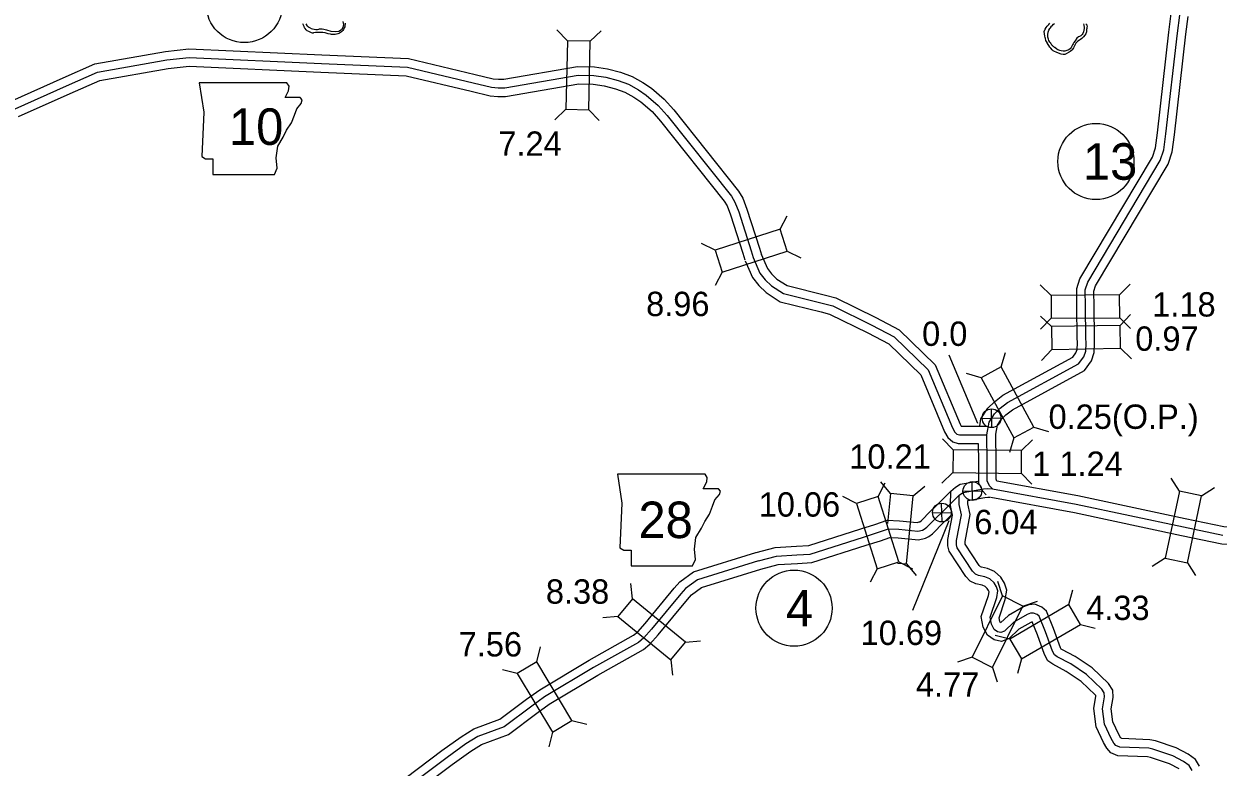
# Model space of a CAD drawing. Extents: x -83719 to 153526, y -11835 to 11446.
# Drawn here: x -2938 to -2248, y -505 to -75 of the extents above; entities that cross this region are included whole.
import ezdxf

# ---------------------------------------------------------------- set-up
doc = ezdxf.new("R2010")
doc.units = 0
for name, color, linetype in [('Level 10', 7, 'Continuous'), ('Level 20', 7, 'Continuous'), ('Level 21', 7, 'Continuous'), ('Level 25', 7, 'Continuous'), ('Level 26', 7, 'Continuous'), ('Level 27', 7, 'Continuous'), ('Level 58', 7, 'Continuous'), ('Level 59', 7, 'Continuous'), ('Level 9', 7, 'Continuous')]:
    doc.layers.add(name, color=color, linetype=linetype)

msp = doc.modelspace()

# ---------------------------------------------------------------- linework, layer by layer
at = {"layer": 'Level 10'}
for points in [[(-2385.65, -307.59), (-2384.91, -303.51), (-2380.96, -297.42), (-2377.02, -293.66), (-2372.28, -289.91), (-2331.79, -267.82), (-2329.97, -265.37), (-2329.3, -263.42), (-2329.15, -259.84), (-2329.17, -256.55), (-2329.47, -238.74), (-2329.55, -228.21), (-2327.79, -222.52), (-2285.76, -152.16), (-2284.03, -146.89), (-2282.87, -138.08), (-2276.3, -80), (-2274.9, -69.26)], [(-2376.39, -312.5), (-2375.43, -307.28), (-2373.21, -303.85), (-2370.44, -301.22), (-2366.74, -298.27), (-2325.07, -275.54), (-2321.01, -270.08), (-2319.38, -265.29), (-2319.15, -260.03), (-2319.17, -256.44), (-2319.47, -238.61), (-2319.54, -229.69), (-2318.59, -226.62), (-2276.61, -156.34), (-2274.24, -149.13), (-2272.94, -139.29), (-2266.37, -81.21), (-2265.02, -70.87)], [(-2945.4, -119.62), (-2915.7, -106.37), (-2897.34, -98.19), (-2856.45, -91.06), (-2843.06, -89.57), (-2766.13, -93.03), (-2715.91, -95.28), (-2677.32, -104.39), (-2667.09, -106.91), (-2663.97, -107.2), (-2660.76, -107.14), (-2618.27, -99.84), (-2608.34, -100.05), (-2600.9, -101.13), (-2593.29, -103.09), (-2586.65, -105.53), (-2580.35, -109.02), (-2575.46, -112.32), (-2568.02, -118.71), (-2562.55, -124.95), (-2525.15, -171.92), (-2522.68, -176.01), (-2520.3, -182.25), (-2513.02, -204.83), (-2511.83, -208.79)], [(-2941.45, -128.81), (-2911.63, -115.51), (-2894.4, -107.83), (-2855.04, -100.96), (-2842.73, -99.6), (-2766.58, -103.02), (-2717.3, -105.22), (-2679.66, -114.11), (-2668.77, -116.79), (-2664.34, -117.21), (-2659.81, -117.12), (-2617.52, -109.86), (-2609.16, -110.03), (-2602.88, -110.95), (-2596.27, -112.65), (-2590.82, -114.65), (-2585.58, -117.55), (-2581.54, -120.28), (-2575.07, -125.84), (-2570.23, -131.36), (-2533.38, -177.64), (-2531.71, -180.41), (-2529.73, -185.57), (-2522.57, -207.8), (-2521.41, -211.67)], [(-2521.2, -212.22), (-2517.04, -221.82), (-2513.41, -226.46), (-2509.15, -230.59), (-2501.05, -235.82), (-2477.25, -241.65), (-2472.41, -242.94), (-2450.23, -253.89), (-2438.15, -260.22), (-2419.73, -278.07), (-2405.94, -311.05), (-2404, -314.35), (-2401.25, -316.9), (-2398.04, -317.75), (-2386.33, -317.75)], [(-2512.03, -208.24), (-2508.38, -216.66), (-2505.95, -219.76), (-2502.9, -222.73), (-2497.04, -226.51), (-2474.77, -231.96), (-2468.87, -233.53), (-2445.69, -244.98), (-2432.23, -252.04), (-2411.3, -272.32), (-2396.97, -306.57), (-2396.28, -307.75), (-2381.52, -307.75)], [(-2376.52, -312.67), (-2376.27, -328.25), (-2376.38, -338.2), (-2375.82, -339.32)], [(-2386.44, -317.93), (-2386.27, -328.27), (-2386.41, -340.53), (-2384.01, -345.27), (-2381.88, -347.48)], [(-2270.35, -505.94), (-2275.89, -503.11), (-2286.81, -499.47), (-2288.59, -499.03), (-2305.68, -498.4), (-2309.74, -496.64), (-2312.16, -494.08), (-2313.99, -490.7), (-2318.37, -481.63), (-2319.68, -471.1), (-2318.55, -464.01), (-2318.56, -463.58), (-2318.89, -463.08), (-2326.93, -455.37), (-2335.54, -449.61), (-2343.42, -445.47), (-2346.31, -443.44), (-2348.07, -439.81), (-2352.27, -428.46), (-2355.31, -420.97), (-2356.11, -421.26), (-2362.94, -425.25), (-2368.51, -430.62), (-2373.01, -432.25), (-2377.28, -431.39), (-2381.2, -428.74), (-2383.56, -423.98), (-2384.75, -417.95), (-2380.57, -405.75), (-2380.24, -403.51), (-2380.45, -402.85), (-2381.23, -401.57), (-2382.51, -400.42), (-2384.14, -399.74), (-2387.89, -398.97), (-2391.1, -397.43), (-2393.73, -394.71), (-2403.25, -380.15), (-2404.15, -376.95), (-2403.99, -373.31), (-2401.29, -359.17), (-2402.57, -353.7), (-2402.37, -345.35), (-2399.7, -343.06), (-2396.97, -341.38), (-2386.79, -339.6)], [(-2375.71, -339.39), (-2328.82, -347.97), (-2266.83, -361.19), (-2244.37, -365.84), (-2226.7, -366.69), (-2173.53, -384.83), (-2140.64, -399.71), (-2134, -402.48), (-2133.29, -402.64), (-2131.62, -402.69), (-2080.47, -398.94), (-2063, -406.77), (-2057.47, -408.69), (-2029.08, -412.8), (-1988.92, -417.96), (-1987.26, -417.72), (-1985.49, -417.1), (-1983.44, -416.15), (-1964.63, -407.71), (-1915.1, -385.32), (-1891.4, -374.85)], [(-2514.9, -380.88), (-2503.87, -377.92), (-2491.64, -377.22), (-2484.52, -376.8), (-2454.29, -367.14), (-2446.24, -364.58), (-2439.15, -362.12), (-2432.02, -362.45), (-2421.72, -363.44), (-2420.55, -363.15), (-2420.3, -363.03), (-2419.52, -362.45), (-2417.97, -360.93), (-2415.56, -358.42), (-2409.71, -352.74), (-2402.49, -345.66)], [(-2258.5, -504.34), (-2260.79, -500.56), (-2265.07, -497.4), (-2272.02, -493.86), (-2284.03, -489.85), (-2287.21, -489.08), (-2303.43, -488.48), (-2303.88, -488.28), (-2303.99, -488.16), (-2305.09, -486.14), (-2308.65, -478.76), (-2309.59, -471.28), (-2308.53, -464.68), (-2308.63, -460.49), (-2311.14, -456.65), (-2320.65, -447.55), (-2330.42, -441.01), (-2338.2, -436.92), (-2338.44, -436.75), (-2338.86, -435.89), (-2342.94, -424.84), (-2347.04, -414.76), (-2349.78, -412.37), (-2353.78, -410.8), (-2357.25, -411.03), (-2360.39, -412.18), (-2369.01, -417.22), (-2373.57, -421.61), (-2374.01, -420.74), (-2374.42, -418.65), (-2370.82, -408.12), (-2370.01, -402.64), (-2371.31, -398.65), (-2373.45, -395.13), (-2377.08, -391.85), (-2381.18, -390.14), (-2384.67, -389.42), (-2385.16, -389.18), (-2385.89, -388.44), (-2394.04, -375.97), (-2394.09, -375.78), (-2394.03, -374.47), (-2391.07, -358.96), (-2392.54, -352.67), (-2392.5, -350.75), (-2382.74, -349.05), (-2381.01, -348.83), (-2379.67, -348.92)], [(-2379.18, -348.92), (-2330.76, -357.78), (-2268.89, -370.97), (-2245.63, -375.79), (-2228.59, -376.61), (-2177.21, -394.14), (-2144.62, -408.89), (-2137.04, -412.05), (-2134.54, -412.61), (-2131.41, -412.7), (-2082.26, -409.1), (-2066.69, -416.07), (-2059.85, -418.45), (-2030.43, -422.71), (-1988.85, -428.05), (-1984.86, -427.48), (-1981.74, -426.37), (-1979.31, -425.26), (-1960.53, -416.83), (-1911.02, -394.45), (-1887.36, -383.99)], [(-2512.3, -390.54), (-2502.27, -387.84), (-2491.06, -387.21), (-2482.67, -386.7), (-2451.25, -376.67), (-2443.09, -374.07), (-2437.69, -372.2), (-2432.73, -372.43), (-2420.97, -373.56), (-2417.05, -372.59), (-2415.05, -371.58), (-2413.02, -370.08), (-2410.86, -367.96), (-2408.46, -365.47), (-2402.72, -359.89), (-2401.49, -358.68)], [(-2717.39, -510.94), (-2696.6, -495.34), (-2685.56, -487.37), (-2678.13, -482.81), (-2663.05, -477.18), (-2647.67, -465.65), (-2640.03, -460.17), (-2611.5, -443.04), (-2585.75, -428.74), (-2583.38, -426.69), (-2579.12, -422), (-2562.31, -401.52), (-2559.08, -397.84), (-2551.11, -392.09), (-2515.08, -380.93)], [(-2711.39, -518.94), (-2690.67, -503.39), (-2680.01, -495.7), (-2673.72, -491.84), (-2658.2, -486.05), (-2641.76, -473.71), (-2634.54, -468.54), (-2606.49, -451.7), (-2579.97, -436.98), (-2576.37, -433.84), (-2571.55, -428.53), (-2554.69, -408), (-2552.31, -405.29), (-2546.59, -401.16), (-2512.12, -390.49)]]:
    msp.add_lwpolyline(points, dxfattribs=at)
at = {"layer": 'Level 20'}
for p, q in [((-2624.09, -84.92), (-2630.18, -78.57)), ((-2610.89, -85.19), (-2604.54, -79.1)), ((-2624.9, -124.51), (-2631.25, -130.61)), ((-2611.7, -124.78), (-2605.61, -131.13)), ((-2500.97, -193.96), (-2496.96, -186.13)), ((-2538.67, -206.1), (-2546.5, -202.09)), ((-2496.93, -206.53), (-2489.1, -210.54)), ((-2534.62, -218.67), (-2538.63, -226.5)), ((-2344.32, -232.23), (-2350.59, -226.05)), ((-2304.72, -231.93), (-2298.55, -225.66)), ((-2344.08, -250.23), (-2350.41, -244.12)), ((-2344.22, -245.43), (-2350.4, -251.7)), ((-2304.62, -245.13), (-2298.36, -251.3)), ((-2304.48, -249.55), (-2298.37, -243.22)), ((-2373.2, -273.55), (-2370.72, -265.1)), ((-2343.85, -263.43), (-2349.97, -269.76)), ((-2304.26, -262.75), (-2297.93, -268.87)), ((-2384.79, -279.87), (-2393.23, -277.38)), ((-2354.24, -308.31), (-2345.79, -310.8)), ((-2400.99, -321.44), (-2407.15, -315.14)), ((-2365.83, -314.63), (-2368.31, -323.07)), ((-2361.4, -321.89), (-2355.1, -315.73)), ((-2401.14, -334.64), (-2407.44, -340.79)), ((-2361.55, -335.09), (-2355.39, -341.38)), ((-2270.18, -345.34), (-2274.97, -337.95)), ((-2444.38, -348.46), (-2440.34, -340.64)), ((-2437.26, -346.78), (-2442.86, -339.99)), ((-2424.12, -348.04), (-2417.33, -342.44)), ((-2257.27, -348.09), (-2249.89, -343.3)), ((-2456.96, -352.46), (-2464.78, -348.42)), ((-2437.26, -346.78), (-2438.92, -364.09)), ((-2424.12, -348.04), (-2437.26, -346.78)), ((-2427.9, -387.46), (-2424.12, -348.04)), ((-2432.37, -386.19), (-2424.55, -390.23)), ((-2278.44, -384.07), (-2285.82, -388.85)), ((-2444.95, -390.2), (-2448.99, -398.01)), ((-2433.11, -386.96), (-2427.9, -387.46)), ((-2427.9, -387.46), (-2422.3, -394.24)), ((-2265.53, -386.82), (-2260.74, -394.2)), ((-2586.45, -407.6), (-2587.31, -398.84)), ((-2372.44, -405.97), (-2375.24, -397.63)), ((-2334.02, -411), (-2331.79, -402.49)), ((-2360.62, -411.85), (-2352.28, -409.05)), ((-2594.83, -417.8), (-2603.59, -418.66)), ((-2327.36, -422.4), (-2318.85, -424.63)), ((-2555.85, -432.73), (-2547.09, -431.87)), ((-2368.21, -430.99), (-2376.72, -428.76)), ((-2641.82, -443.98), (-2639.69, -435.45)), ((-2390.07, -441.43), (-2398.41, -444.23)), ((-2653.13, -450.78), (-2661.67, -448.65)), ((-2564.23, -442.93), (-2563.37, -451.69)), ((-2378.25, -447.31), (-2375.45, -455.65)), ((-2361.55, -442.38), (-2363.78, -450.9)), ((-2621.43, -477.93), (-2612.89, -480.06)), ((-2632.75, -484.73), (-2634.88, -493.27))]:
    msp.add_line(p, q, dxfattribs=at)
for points in [[(-2611.7, -124.78), (-2610.89, -85.19), (-2624.09, -84.92), (-2624.9, -124.51)], [(-2500.97, -193.96), (-2538.67, -206.1), (-2534.62, -218.67), (-2496.93, -206.53)], [(-2304.72, -231.93), (-2344.32, -232.23), (-2344.22, -245.43), (-2304.62, -245.13)], [(-2304.48, -249.55), (-2344.08, -250.23), (-2343.85, -263.43), (-2304.26, -262.75)], [(-2354.24, -308.31), (-2373.2, -273.55), (-2384.79, -279.87), (-2365.83, -314.63)], [(-2401.14, -334.64), (-2361.55, -335.09), (-2361.4, -321.89), (-2400.99, -321.44)], [(-2456.96, -352.46), (-2444.95, -390.2), (-2432.37, -386.19), (-2444.38, -348.46)], [(-2270.18, -345.34), (-2278.44, -384.07), (-2265.53, -386.82), (-2257.27, -348.09)], [(-2378.25, -447.31), (-2360.62, -411.85), (-2372.44, -405.97), (-2390.07, -441.43)], [(-2555.85, -432.73), (-2586.45, -407.6), (-2594.83, -417.8), (-2564.23, -442.93)], [(-2361.55, -442.38), (-2327.36, -422.4), (-2334.02, -411), (-2368.21, -430.99)], [(-2621.43, -477.93), (-2641.82, -443.98), (-2653.13, -450.78), (-2632.75, -484.73)]]:
    msp.add_lwpolyline(points, close=True, dxfattribs=at)
at = {"layer": 'Level 21'}
for points in [[(-2836.95, -109.28), (-2834.41, -126.2), (-2835.54, -151.86), (-2833.28, -153.27), (-2829.05, -153.27), (-2829.05, -162.29), (-2793.52, -162.29), (-2791.83, -158.63), (-2792.4, -152.71), (-2791.55, -145.94), (-2788.45, -140.58), (-2786.47, -136.63), (-2783.65, -132.4), (-2781.96, -127.89), (-2780.55, -124.23), (-2778.02, -121.13), (-2777.45, -119.15), (-2778.58, -117.74), (-2787.32, -117.74), (-2785.35, -113.8), (-2785.06, -111.26), (-2786.23, -109.31)], [(-2595.11, -335.49), (-2592.57, -352.41), (-2593.7, -378.06), (-2591.44, -379.47), (-2587.21, -379.47), (-2587.21, -388.5), (-2551.68, -388.5), (-2549.99, -384.83), (-2550.55, -378.91), (-2549.71, -372.14), (-2546.61, -366.79), (-2544.63, -362.84), (-2541.81, -358.61), (-2540.12, -354.1), (-2538.71, -350.43), (-2536.17, -347.33), (-2535.61, -345.36), (-2536.74, -343.95), (-2545.48, -343.95), (-2543.51, -340), (-2543.22, -337.46), (-2544.39, -335.51)]]:
    msp.add_lwpolyline(points, close=True, dxfattribs=at)
at = {"layer": 'Level 25'}
for p, q in [((-2403.53, -266.46), (-2386.95, -305.99)), ((-2403.42, -362.46), (-2424.57, -414.34)), ((-2433.11, -386.96), (-2427.9, -387.46))]:
    msp.add_line(p, q, dxfattribs=at)
at = {"layer": 'Level 26'}
for p, q in [((-2384.18, -303.32), (-2373.33, -303.07)), ((-2378.63, -308.62), (-2378.88, -297.77)), ((-2395.3, -345.42), (-2384.45, -345.17)), ((-2389.75, -350.72), (-2390, -339.87)), ((-2412.93, -357.88), (-2402.08, -357.63)), ((-2407.38, -363.18), (-2407.63, -352.33))]:
    msp.add_line(p, q, dxfattribs=at)
for centre in [(-2378.76, -303.2), (-2389.87, -345.3), (-2407.5, -357.75)]:
    msp.add_circle(centre, 5.43, dxfattribs=at)
at = {"layer": 'Level 27'}
for centre in [(-2810.9, -63.99), (-2318.43, -154.75), (-2493, -413.03)]:
    msp.add_circle(centre, 22, dxfattribs=at)
at = {"layer": 'Level 58'}
msp.add_line((-2433.11, -386.96), (-2427.9, -387.46), dxfattribs=at)
at = {"layer": 'Level 59'}
for points in [[(-2378.28, -344), (-2379.89, -342.34), (-2381.4, -339.37), (-2381.27, -328.26), (-2381.52, -312.75), (-2380.17, -305.39), (-2377.08, -300.64), (-2373.73, -297.44), (-2369.51, -294.09), (-2328.43, -271.68), (-2325.49, -267.73), (-2324.34, -264.35), (-2324.15, -259.94), (-2324.17, -256.49), (-2324.47, -238.68), (-2324.55, -228.95), (-2323.19, -224.57), (-2281.19, -154.25), (-2279.14, -148.01), (-2277.9, -138.68), (-2271.33, -80.6), (-2269.96, -70.07)], [(-2943.42, -124.22), (-2913.66, -110.94), (-2895.87, -103.01), (-2855.74, -96.01), (-2842.89, -94.59), (-2766.36, -98.02), (-2716.6, -100.25), (-2678.49, -109.25), (-2667.93, -111.85), (-2664.15, -112.21), (-2660.29, -112.13), (-2617.89, -104.85), (-2608.75, -105.04), (-2601.89, -106.04), (-2594.78, -107.87), (-2588.73, -110.09), (-2582.96, -113.28), (-2578.5, -116.3), (-2571.54, -122.28), (-2566.39, -128.15), (-2529.26, -174.78), (-2527.19, -178.21), (-2525.01, -183.91), (-2517.8, -206.31), (-2516.62, -210.23)], [(-2516.62, -210.23), (-2512.71, -219.24), (-2509.68, -223.11), (-2506.03, -226.66), (-2499.05, -231.17), (-2476.01, -236.8), (-2470.64, -238.24), (-2447.96, -249.43), (-2435.19, -256.13), (-2415.52, -275.19), (-2401.45, -308.81), (-2400.06, -311.18), (-2398.76, -312.39), (-2397.39, -312.75), (-2381.52, -312.75)], [(-2262.78, -506.93), (-2264.55, -504), (-2267.71, -501.67), (-2273.96, -498.48), (-2285.42, -494.66), (-2287.9, -494.06), (-2304.55, -493.44), (-2306.81, -492.46), (-2308.08, -491.12), (-2309.54, -488.42), (-2313.51, -480.19), (-2314.64, -471.19), (-2313.54, -464.34), (-2313.59, -462.04), (-2315.01, -459.87), (-2323.79, -451.46), (-2332.98, -445.31), (-2340.81, -441.19), (-2342.37, -440.1), (-2343.46, -437.85), (-2347.6, -426.65), (-2351.23, -417.75), (-2352.42, -416.71), (-2354.57, -415.86), (-2356.2, -415.97), (-2358.25, -416.72), (-2365.97, -421.23), (-2371.22, -426.28), (-2373.4, -427.07), (-2375.31, -426.69), (-2377.31, -425.33), (-2378.78, -422.36), (-2379.58, -418.3), (-2375.69, -406.93), (-2375.12, -403.07), (-2375.88, -400.75), (-2377.34, -398.35), (-2379.8, -396.14), (-2382.66, -394.94), (-2386.28, -394.2), (-2388.13, -393.31), (-2389.81, -391.58), (-2398.64, -378.06), (-2399.12, -376.36), (-2399.01, -373.89), (-2396.18, -359.07), (-2397.56, -353.18), (-2397.43, -347.7), (-2396.74, -347.11), (-2395.16, -346.14), (-2383.48, -344.1), (-2381.15, -343.81), (-2378.28, -344), (-2329.79, -352.87), (-2267.86, -366.08), (-2245, -370.82)], [(-2513.6, -385.71), (-2503.07, -382.88), (-2491.35, -382.21), (-2483.6, -381.75), (-2452.77, -371.91), (-2444.66, -369.33), (-2438.42, -367.16), (-2432.38, -367.44), (-2421.35, -368.5), (-2418.8, -367.87), (-2417.68, -367.3), (-2416.27, -366.27), (-2414.41, -364.45), (-2412.01, -361.94), (-2406.21, -356.31), (-2397.43, -347.7)], [(-2513.6, -385.71), (-2548.85, -396.62), (-2555.69, -401.57), (-2558.5, -404.76), (-2575.34, -425.27), (-2579.88, -430.26), (-2582.86, -432.86), (-2609, -447.37), (-2637.28, -464.36), (-2644.72, -469.68), (-2660.63, -481.62), (-2675.93, -487.33), (-2682.78, -491.54), (-2693.64, -499.36), (-2714.39, -514.94)]]:
    msp.add_lwpolyline(points, dxfattribs=at)
at = {"layer": 'Level 9'}
for points in [[(-2775.19, -78.53), (-2775.76, -77.9), (-2775.97, -77.61), (-2776.04, -77.37), (-2776.39, -76.71), (-2776.74, -75.92), (-2776.99, -75.15)], [(-2772.64, -77.72), (-2773.04, -77.48), (-2773.34, -77.35), (-2773.64, -77.16), (-2773.81, -77), (-2774.29, -76.64), (-2774.6, -76.11), (-2775.15, -75.05)], [(-2753.86, -73.73), (-2753.59, -75.46), (-2753.89, -77.2), (-2754.77, -78.59), (-2756.25, -79.49), (-2758.41, -79.8), (-2760.65, -79.54), (-2763.27, -78.83), (-2765.82, -78.24), (-2767.91, -78.28)], [(-2752.64, -74.78), (-2752.63, -75.28), (-2752.71, -76.18), (-2752.8, -76.85), (-2753.12, -77.46), (-2753.57, -78.43), (-2753.89, -78.91), (-2754.42, -79.42), (-2754.74, -79.76), (-2755.24, -80.1), (-2755.86, -80.48), (-2756.29, -80.69), (-2756.86, -80.9)], [(-2326.53, -83.67), (-2327.25, -84.16), (-2327.98, -84.51), (-2328.83, -85.17), (-2329.25, -85.48), (-2330.13, -86.37), (-2331.3, -88.95), (-2331.72, -89.52), (-2332.21, -90.21), (-2332.56, -90.62), (-2333.25, -91.1), (-2333.87, -91.58), (-2335.95, -92.61), (-2336.44, -92.85), (-2336.81, -92.93), (-2337.37, -92.94), (-2338.51, -92.64), (-2340.02, -92.14), (-2341.34, -91.61), (-2342.28, -91.13), (-2343.06, -90.68), (-2343.71, -90.1), (-2344.57, -89.15), (-2345.01, -88.62), (-2345.64, -87.64), (-2346.4, -86.52), (-2346.44, -86.29), (-2347.03, -85.3), (-2347.34, -84.74), (-2347.5, -83.7), (-2347.69, -82.97), (-2347.87, -82.31), (-2348.17, -80.88), (-2348.27, -79.58), (-2347.83, -78.3), (-2347.26, -77.31), (-2346.58, -76.53), (-2345.7, -75.53), (-2344.99, -74.75)], [(-2341.05, -89.73), (-2342.2, -88.91), (-2342.46, -88.74), (-2342.83, -88.44), (-2343.13, -88.24), (-2343.39, -87.9), (-2343.72, -87.6), (-2343.89, -87.33), (-2344.05, -87.06), (-2344.28, -86.83), (-2344.52, -86.39), (-2344.81, -86.02), (-2345.01, -85.82), (-2345.61, -84.85), (-2345.9, -84.01), (-2346.03, -83.35), (-2346.23, -82.78), (-2346.19, -81.34), (-2346.02, -79.94), (-2345.61, -78.84), (-2345.07, -77.9), (-2344.67, -77.37), (-2344.07, -76.53), (-2343.77, -76.23), (-2343, -75.4), (-2342.36, -74.94)], [(-2325.61, -75.06), (-2325.36, -75.89), (-2325.19, -77.22), (-2325.24, -77.86), (-2325.49, -78.8), (-2325.66, -79.71), (-2326.01, -80.72), (-2326.32, -81.36), (-2326.71, -81.71), (-2327.24, -82.05), (-2327.9, -82.41), (-2328.49, -82.75), (-2329.54, -83.48), (-2330.43, -84.94), (-2331.18, -85.9), (-2331.66, -86.61), (-2331.91, -87.22), (-2332.1, -87.63), (-2332.58, -88.48), (-2332.67, -88.85), (-2333.26, -89.5), (-2333.84, -90.05), (-2334.73, -90.37), (-2335.76, -90.76), (-2336.35, -90.91), (-2337.12, -90.93), (-2337.42, -90.91), (-2338.43, -90.76), (-2339.23, -90.58), (-2339.84, -90.33), (-2340.37, -90.14), (-2341.05, -89.73)], [(-2324.28, -75.06), (-2323.73, -75.71), (-2323.65, -76.08), (-2323.57, -76.88), (-2323.59, -77.25), (-2323.71, -77.85), (-2323.83, -78.46), (-2323.91, -78.99), (-2323.9, -79.56), (-2323.96, -79.86), (-2324.3, -80.88), (-2324.78, -81.72), (-2325.56, -82.61), (-2325.98, -83.13), (-2326.53, -83.67)], [(-2775.19, -78.53), (-2774.72, -78.98), (-2773.88, -79.4), (-2773, -79.8), (-2772.27, -80.17), (-2771.68, -80.28), (-2770.83, -80.27)], [(-2772.64, -77.72), (-2772.16, -77.92), (-2771.41, -78.08), (-2770.46, -78.28), (-2769.54, -78.35), (-2768.56, -78.35), (-2767.91, -78.28)], [(-2756.86, -80.9), (-2757.52, -81.08), (-2758.32, -81.23), (-2759.12, -81.28), (-2760.42, -81.24), (-2761.02, -81.19), (-2762.33, -80.98), (-2762.96, -80.79), (-2764.17, -80.38), (-2765.51, -80.17), (-2766.48, -80.09), (-2767.01, -80.17), (-2767.71, -80.18), (-2768.25, -80.19), (-2769.18, -80.21), (-2769.68, -80.22), (-2770.68, -80.27), (-2770.83, -80.27)]]:
    msp.add_lwpolyline(points, dxfattribs=at)

# ---------------------------------------------------------------- texts
at = {"layer": 'Level 21'}
for s, p in [('10', (-2819.76, -145.15)), ('28', (-2582.98, -372.52))]:
    msp.add_text(s, height=21.12, dxfattribs=at).set_placement(p)
at = {"layer": 'Level 25'}
for s, p in [('0.0', (-2418.94, -261.37)), ('6.04', (-2388.78, -370.25)), ('10.69', (-2454.49, -434.33))]:
    msp.add_text(s, height=14.08, dxfattribs=at).set_placement(p)
at = {"layer": 'Level 27'}
for s, p in [('13', (-2325.91, -165.31)), ('4', (-2497.72, -423.59))]:
    msp.add_text(s, height=21.12, dxfattribs=at).set_placement(p)
at = {"layer": 'Level 58'}
for s, p in [('7.24', (-2664, -151.46)), ('8.96', (-2578.54, -244.14)), ('1.18', (-2285.81, -244.4)), ('0.97', (-2295.67, -264.2)), ('0.25(O.P.)', (-2345.83, -309.35)), ('10.21', (-2461.03, -332.41)), ('1 1.24', (-2355.25, -336.54)), ('10.06', (-2513.44, -360.11)), ('8.38', (-2636.52, -410.45)), ('4.33', (-2324.02, -419.88)), ('7.56', (-2686.95, -440.97)), ('4.77', (-2422.49, -464.26))]:
    msp.add_text(s, height=14.08, dxfattribs=at).set_placement(p)

doc.saveas('drawing.dxf')
